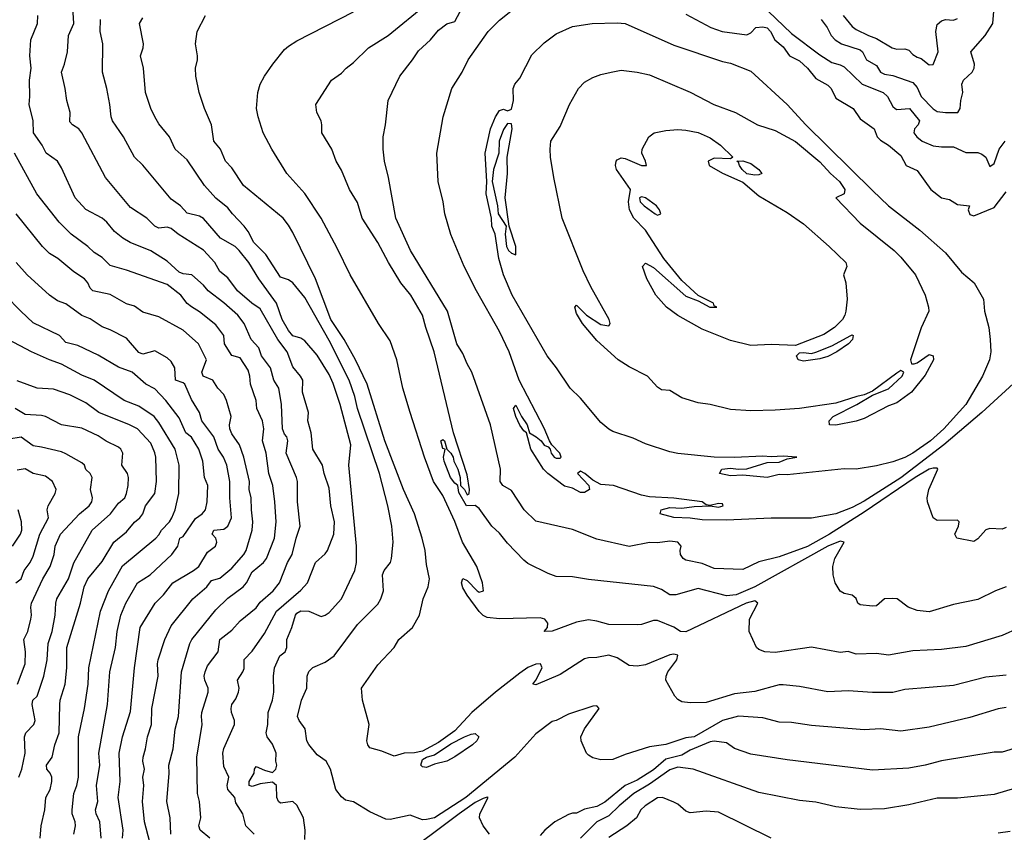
# Model space of a CAD drawing. Header units: metres. Extents: x -46681 to -43747, y -240911 to -237677.
# Tile 465 of 656: x -44309 to -44188, y -239594 to -239494. Entities that reach past the tile are written whole.
import ezdxf

# ---------------------------------------------------------------- set-up
doc = ezdxf.new("R2010")
doc.units = ezdxf.units.M
doc.layers.add('CONTOUR_INDEX', color=1, linetype='Continuous')
doc.layers.add('CONTOUR_INTER', color=3, linetype='Continuous')

msp = doc.modelspace()

# ---------------------------------------------------------------- linework, layer by layer
at = {"layer": 'CONTOUR_INDEX'}
for points, elevation in [([(-44285.81, -239595.02), (-44287.02, -239594.02), (-44287.2, -239593.52), (-44286.93, -239592.52), (-44287.11, -239590.52), (-44287.33, -239589.52), (-44287.44, -239585.02), (-44286.77, -239581.02), (-44286.87, -239580.02), (-44286.79, -239579.52), (-44286.01, -239577.02), (-44286.04, -239576.52), (-44286.45, -239575.52), (-44286.51, -239575.02), (-44286.4, -239574.52), (-44286.1, -239573.78), (-44284.78, -239572.02), (-44284.6, -239570.51), (-44283.1, -239569.38), (-44282.1, -239568.22), (-44280.1, -239566.63), (-44279.6, -239565.91), (-44278.02, -239564.52), (-44277.21, -239563.52), (-44276.26, -239561.02), (-44275.67, -239560.02), (-44275.19, -239558.02), (-44274.69, -239556.52), (-44275, -239553.52), (-44275.03, -239551.02), (-44275.13, -239550.52), (-44276.4, -239547.52), (-44276.2, -239546.02), (-44276.33, -239545.52), (-44276.6, -239545.2), (-44276.86, -239544.52), (-44277, -239541.52), (-44277.3, -239539.52), (-44277.92, -239538.52), (-44278.34, -239537.02), (-44279.44, -239535.52), (-44279.78, -239534.52), (-44280.74, -239533.52), (-44281.6, -239531.52), (-44282.37, -239530.52), (-44284.1, -239528.98), (-44286.03, -239527.52), (-44286.6, -239526.79), (-44288.05, -239525.52), (-44289.1, -239525.4), (-44289.6, -239525.18), (-44291.1, -239523.85), (-44293.1, -239522.58), (-44295.64, -239521.52), (-44296.55, -239521.02), (-44297.6, -239520.19), (-44298.53, -239519.02), (-44299.09, -239518.52), (-44301.1, -239517.46), (-44302.43, -239516.02), (-44304.1, -239512.34), (-44304.63, -239511.52), (-44306.02, -239510.52), (-44306.52, -239509.52), (-44307.57, -239508.02), (-44307.61, -239506.52), (-44308.1, -239504.52), (-44308.01, -239503.52), (-44308.08, -239501.52), (-44307.84, -239500.02), (-44308.02, -239498.52), (-44307.91, -239496.52), (-44307.06, -239494.52), (-44307.03, -239493.52)], 115), ([(-44186.1, -239569.13), (-44188.1, -239570.01), (-44192.6, -239571.37), (-44195.6, -239571.77), (-44199.1, -239571.91), (-44202.1, -239572.45), (-44203.6, -239572.26), (-44206.1, -239572.34), (-44207.1, -239572), (-44208.1, -239572.12), (-44211.6, -239571.47), (-44216.1, -239572.12), (-44217.38, -239572.02), (-44218.1, -239571.77), (-44218.4, -239571.52), (-44219.31, -239569.52), (-44219.27, -239568.02), (-44218.23, -239566.02), (-44218.6, -239565.76), (-44219.69, -239566.02), (-44227.1, -239569.56), (-44227.78, -239569.52), (-44228.6, -239568.98), (-44230.6, -239568.17), (-44231.1, -239568.16), (-44232.6, -239568.66), (-44233.1, -239568.72), (-44236.6, -239568.68), (-44238.1, -239568.25), (-44239.1, -239568.11), (-44240.6, -239568.37), (-44243.6, -239569.47), (-44244.6, -239569.53), (-44244.18, -239569.02), (-44244.12, -239568.52), (-44244.49, -239568.02), (-44245.1, -239567.84), (-44250.1, -239567.96), (-44251.6, -239567.81), (-44252.1, -239567.57), (-44252.6, -239567.08), (-44254.1, -239565.06), (-44254.6, -239564.15), (-44254.77, -239563.52), (-44254.6, -239562.98), (-44254.1, -239563.25), (-44252.86, -239564.52), (-44252.6, -239564.67), (-44252.07, -239564.52), (-44252.18, -239563.52), (-44252.9, -239561.52), (-44254.66, -239558.52), (-44255.6, -239555.94), (-44257.1, -239552.75), (-44258.24, -239551.02), (-44259.35, -239548.02), (-44261.12, -239542.52), (-44262.02, -239539.52), (-44262.75, -239536.02), (-44263.6, -239533.68), (-44265.01, -239531.52), (-44268.53, -239525.52), (-44270.1, -239522.22), (-44272.1, -239518.55), (-44274.1, -239515.5), (-44276.33, -239513.02), (-44278.17, -239510.02), (-44279.23, -239508.02), (-44279.88, -239506.02), (-44280.07, -239505.02), (-44279.92, -239503.02), (-44279.6, -239502.02), (-44279.09, -239501.02), (-44278.04, -239499.52), (-44276.6, -239497.74), (-44276.1, -239497.32), (-44275.1, -239496.65), (-44268.1, -239493.1)], 120), ([(-44207.71, -239493.52), (-44206.6, -239494.89), (-44206.1, -239495.25), (-44204.6, -239496), (-44203.6, -239496.36), (-44201.65, -239497.52), (-44201.1, -239497.67), (-44200.1, -239497.63), (-44199.6, -239497.82), (-44199.1, -239498.33), (-44198.6, -239498.68), (-44198.1, -239498.82), (-44197.1, -239499.64), (-44196.6, -239499.58), (-44195.99, -239498.02), (-44196.27, -239495.52), (-44196.1, -239494.65), (-44195.6, -239494.19), (-44195.1, -239494.01), (-44194.1, -239494.09), (-44193.6, -239493.9)], 120), ([(-44236.33, -239500.52), (-44235.1, -239500.28), (-44233.1, -239500.51), (-44231.6, -239500.86), (-44226.6, -239502.99), (-44223.67, -239504.52), (-44220.98, -239505.52), (-44218.28, -239507.02), (-44216.1, -239507.72), (-44213.6, -239509.09), (-44210.6, -239511.58), (-44209.26, -239513.02), (-44208.15, -239514.02), (-44207.52, -239515.02), (-44207.58, -239515.52), (-44208.62, -239516.02), (-44205.6, -239519.14), (-44201.41, -239522.52), (-44200.6, -239523.36), (-44198.8, -239525.52), (-44197.6, -239528.02), (-44197.17, -239529.52), (-44197.16, -239530.02), (-44198.1, -239532.08), (-44199.39, -239536.02), (-44199.29, -239536.52), (-44198.95, -239536.52), (-44198.6, -239536.4), (-44197.1, -239535.35), (-44196.62, -239535.52), (-44196.57, -239536.02), (-44197.6, -239537.92), (-44199.28, -239540.02), (-44201.1, -239541.33), (-44202.1, -239541.71), (-44205.1, -239543.26), (-44206.1, -239543.59), (-44208.6, -239544.09), (-44209.38, -239544.02), (-44209.45, -239543.52), (-44208.95, -239543.02), (-44206.03, -239541.52), (-44204.1, -239540.36), (-44202.1, -239539.61), (-44200.44, -239538.02), (-44200.23, -239537.52), (-44200.6, -239537.35), (-44201.1, -239537.65), (-44204.1, -239539.9), (-44205.1, -239540.34), (-44206.02, -239540.52), (-44208.6, -239541.35), (-44213.1, -239542), (-44216.1, -239542.24), (-44219.1, -239542.29), (-44221.6, -239542.14), (-44224.1, -239541.53), (-44225.6, -239541.31), (-44227.6, -239540.71), (-44229.1, -239539.78), (-44230.1, -239539.7), (-44230.6, -239539.37), (-44231.85, -239538.02), (-44234.1, -239536.87), (-44235.45, -239536.02), (-44238.1, -239533.64), (-44239.84, -239531.52), (-44240.6, -239530.29), (-44240.82, -239529.52), (-44240.6, -239529.25), (-44239.38, -239530.52), (-44237.6, -239531.66), (-44236.6, -239531.81), (-44236.46, -239531.52), (-44236.57, -239531.02), (-44238.82, -239527.02), (-44239.77, -239525.02), (-44242.37, -239518.52), (-44243.4, -239513.52), (-44243.82, -239511.02), (-44243.83, -239510.02), (-44243.75, -239509.02), (-44242.6, -239507.23), (-44241.47, -239504.52), (-44240.37, -239502.52), (-44239.6, -239501.76), (-44238.6, -239501.19), (-44237.6, -239500.8), (-44236.33, -239500.52)], 125), ([(-44302.6, -239594.52), (-44302.39, -239593.52), (-44302.42, -239593.02), (-44302.8, -239592.02), (-44302.79, -239591.52), (-44302.61, -239589.52), (-44302.23, -239588.52), (-44302.03, -239587.52), (-44302.03, -239582.52), (-44301.29, -239579.02), (-44300.82, -239576.02), (-44300.73, -239574.02), (-44299.29, -239567.02), (-44298.31, -239564.52), (-44296.6, -239561.44), (-44292.48, -239558.02), (-44292.1, -239557.62), (-44291.77, -239557.02), (-44290.8, -239556.02), (-44290.52, -239555.52), (-44290.09, -239554.52), (-44289.65, -239552.52), (-44289.59, -239549.02), (-44290.08, -239547.02), (-44292.1, -239543.76), (-44292.69, -239543.02), (-44294.6, -239541.75), (-44296.4, -239541.02), (-44300.1, -239538.54), (-44301.6, -239537.9), (-44304.1, -239536.53), (-44305.6, -239536.01), (-44307.82, -239535.02), (-44310.7, -239533.52)], 110), ([(-44310.15, -239559.02), (-44309.16, -239557.52), (-44309.01, -239557.02), (-44309.07, -239556.02), (-44309.45, -239554.52)], 105), ([(-44216.6, -239595.02), (-44223.1, -239591.81), (-44224.6, -239591.68), (-44226.6, -239591.89), (-44227.1, -239591.7), (-44228.1, -239590.83), (-44228.6, -239590.57), (-44230.01, -239590.02), (-44230.6, -239590.03), (-44232.11, -239591.02), (-44232.67, -239591.52), (-44233.21, -239592.52), (-44234.41, -239593.52), (-44236.6, -239594.94)], 115), ([(-44187.1, -239594.2), (-44188.6, -239594.4)], 115)]:
    msp.add_lwpolyline(points, dxfattribs=dict(at, elevation=elevation))
at = {"layer": 'CONTOUR_INTER'}
for points, elevation in [([(-44187.59, -239564.02), (-44188.94, -239564.52), (-44191.1, -239565.59), (-44194.1, -239566.18), (-44197.1, -239567.11), (-44198.6, -239566.95), (-44199.68, -239566.52), (-44201.06, -239565.52), (-44201.6, -239565.45), (-44202.6, -239565.51), (-44203.6, -239566.35), (-44204.1, -239566.42), (-44205.6, -239566.25), (-44205.9, -239566.02), (-44206.1, -239565.45), (-44206.6, -239565.03), (-44207.6, -239564.86), (-44208.1, -239564.56), (-44208.69, -239563.52), (-44208.93, -239562.52), (-44208.99, -239561.52), (-44208.74, -239560.52), (-44207.6, -239558.52), (-44208.1, -239558.37), (-44209.61, -239559.02), (-44218.6, -239564.02), (-44220.91, -239565.02), (-44222.1, -239565.13), (-44225.6, -239564.22), (-44228.36, -239565.02), (-44229.1, -239565.02), (-44230.1, -239564.33), (-44231.1, -239563.97), (-44239.1, -239563.11), (-44241.1, -239562.77), (-44243.1, -239562.74), (-44244.1, -239562.38), (-44246.6, -239561.15), (-44247.1, -239560.74), (-44249.1, -239558.63), (-44250.1, -239557.38), (-44251.03, -239556.52), (-44252.6, -239554.37), (-44253.1, -239554), (-44254.17, -239554.02), (-44255.1, -239552.37), (-44255.23, -239551.52), (-44255.6, -239551.24), (-44256.14, -239550.52), (-44256.92, -239548.52), (-44257.01, -239548.02), (-44256.8, -239547.02), (-44257.1, -239546.97), (-44257.35, -239546.02), (-44257.1, -239545.83), (-44256.9, -239546.02), (-44256.58, -239547.02), (-44256.1, -239547.53), (-44255.83, -239548.02), (-44255.72, -239548.52), (-44255.22, -239549.52), (-44254.96, -239550.52), (-44254.91, -239551.52), (-44254.41, -239552.02), (-44254.1, -239552.67), (-44253.83, -239552.52), (-44253.79, -239552.02), (-44254.1, -239550.2), (-44255.78, -239545.02), (-44258.17, -239535.02), (-44259.2, -239532.02), (-44259.58, -239530.52), (-44261.05, -239528.02), (-44262.27, -239526.52), (-44263.8, -239524.02), (-44265.11, -239521.52), (-44267.05, -239518.52), (-44267.6, -239516.62), (-44268.6, -239515.02), (-44269.6, -239512.62), (-44270.25, -239511.52), (-44270.77, -239510.02), (-44272.02, -239508.02), (-44271.99, -239507.02), (-44272.09, -239506.52), (-44272.62, -239505.52), (-44272.75, -239504.52), (-44270.8, -239501.52), (-44269.6, -239500.66), (-44269.01, -239500.02), (-44268.1, -239499.35), (-44266.25, -239497.52), (-44263.81, -239496.02), (-44259.1, -239492.13)], 121), ([(-44280.34, -239594.52), (-44281.4, -239593.52), (-44281.76, -239592.02), (-44282.6, -239590.66), (-44282.76, -239590.02), (-44283.6, -239589.02), (-44283.69, -239588.52), (-44283.5, -239587.52), (-44284.1, -239586.17), (-44284.22, -239584.52), (-44284.1, -239583.96), (-44282.77, -239581.02), (-44282.8, -239580.52), (-44283.15, -239579.52), (-44283.19, -239579.02), (-44283.11, -239578.52), (-44282.6, -239577.85), (-44282.29, -239577.02), (-44282.21, -239576.52), (-44282.41, -239575.52), (-44281.74, -239574.52), (-44281.6, -239574.09), (-44281.6, -239573), (-44280.6, -239571.97), (-44279.1, -239569.77), (-44277.6, -239567.02), (-44274.6, -239564.43), (-44273.78, -239563.52), (-44272.77, -239561.02), (-44271.6, -239559.93), (-44271.33, -239559.52), (-44270.53, -239557.52), (-44270.44, -239556.02), (-44270.89, -239554.02), (-44271.1, -239551.83), (-44271.73, -239550.02), (-44271.91, -239549.02), (-44273.13, -239547.02), (-44273.32, -239545.02), (-44273.72, -239543.52), (-44273.67, -239542.52), (-44274.38, -239540.02), (-44274.34, -239538.52), (-44274.62, -239538.02), (-44275.6, -239536.86), (-44276.27, -239535.02), (-44277.43, -239533.52), (-44279.6, -239529.72), (-44280.66, -239529.02), (-44282.4, -239527.52), (-44283.6, -239525.88), (-44284.6, -239525.12), (-44285.21, -239524.02), (-44286.6, -239522.5), (-44289.72, -239520.52), (-44290.6, -239519.81), (-44291.1, -239519.66), (-44292.1, -239519.78), (-44292.6, -239519.51), (-44293.6, -239518.52), (-44295.6, -239517.22), (-44298.71, -239513.52), (-44301.6, -239508.02), (-44302, -239507.52), (-44302.77, -239507.02), (-44303.1, -239506.66), (-44303.03, -239505.52), (-44303.48, -239504.02), (-44303.68, -239502.52), (-44304.13, -239500.52), (-44303.74, -239499.52), (-44303.38, -239498.02), (-44303.25, -239496.02), (-44302.61, -239494.52), (-44302.71, -239492.52)], 116), ([(-44187.6, -239574.91), (-44190.1, -239575.16), (-44194.1, -239576.18), (-44200.1, -239576.69), (-44201.6, -239577.06), (-44204.1, -239577.07), (-44207.1, -239576.86), (-44209.6, -239576.98), (-44213.1, -239576.31), (-44215.1, -239576.09), (-44215.6, -239576.12), (-44218.6, -239576.93), (-44221.1, -239577.2), (-44224.6, -239578.29), (-44226.6, -239578.34), (-44227.6, -239578.21), (-44228.1, -239577.93), (-44228.49, -239577.52), (-44229.6, -239575.52), (-44229.55, -239575.02), (-44229.32, -239574.52), (-44228.23, -239573.02), (-44228.1, -239572.46), (-44228.6, -239572.34), (-44229.1, -239572.39), (-44232.1, -239573.65), (-44233.1, -239573.79), (-44234.1, -239573.73), (-44235.6, -239572.76), (-44236.6, -239572.44), (-44238.1, -239572.75), (-44239.1, -239572.78), (-44239.6, -239572.92), (-44242.6, -239574.84), (-44245.6, -239576.1), (-44245.98, -239576.02), (-44245.6, -239575.55), (-44244.82, -239574.02), (-44245.05, -239573.52), (-44245.6, -239573.54), (-44246.6, -239573.98), (-44247.6, -239574.65), (-44250.58, -239577.02), (-44253.51, -239579.52), (-44255.6, -239581.78), (-44257.6, -239583.21), (-44259.6, -239584.3), (-44260.6, -239584.5), (-44261.87, -239584.52), (-44263.1, -239584.91), (-44264.6, -239584.28), (-44266.1, -239583.87), (-44266.32, -239583.52), (-44266.46, -239583.02), (-44266.19, -239581.02), (-44266.99, -239578.02), (-44267.13, -239576.52), (-44265.1, -239573.65), (-44263.1, -239571.52), (-44262.5, -239570.52), (-44260.83, -239569.02), (-44259.96, -239567.52), (-44259.52, -239565.52), (-44258.89, -239564.02), (-44258.72, -239563.02), (-44259.1, -239561.27), (-44259.25, -239559.52), (-44259.63, -239558.02), (-44260.56, -239555.02), (-44261.95, -239552.02), (-44264.22, -239546.02), (-44266.43, -239539.02), (-44267.85, -239536.02), (-44269.25, -239533.52), (-44270.89, -239531.02), (-44272.78, -239526.02), (-44275.6, -239520.31), (-44276.1, -239519.39), (-44276.79, -239518.52), (-44281.68, -239514.52), (-44283.1, -239512.32), (-44283.89, -239511.52), (-44284.51, -239510.02), (-44285.35, -239509.02), (-44285.63, -239507.02), (-44286.49, -239505.02), (-44287.15, -239503.02), (-44287.57, -239501.02), (-44287.61, -239500.02), (-44287.36, -239499.02), (-44287.36, -239498.52), (-44287.61, -239497.02), (-44287.39, -239495.52), (-44286.34, -239493.52)], 119), ([(-44187.6, -239556.71), (-44188.1, -239556.91), (-44189.6, -239556.81), (-44190.1, -239557), (-44191.1, -239558.08), (-44191.6, -239558.42), (-44193.69, -239558.02), (-44193.95, -239557.52), (-44193.49, -239556.52), (-44193.39, -239556.02), (-44193.6, -239555.81), (-44196.1, -239555.83), (-44196.6, -239555.52), (-44197.32, -239553.52), (-44197.35, -239553.02), (-44197.16, -239552.02), (-44196.05, -239549.52), (-44196.1, -239549.4), (-44196.6, -239549.37), (-44197.1, -239549.52), (-44198.82, -239550.52), (-44205.1, -239554.82), (-44209.39, -239557.52), (-44212.1, -239559.03), (-44215.6, -239560.3), (-44218.1, -239560.94), (-44220.1, -239561.9), (-44223.6, -239561.77), (-44225.1, -239561.13), (-44227.1, -239560.75), (-44227.46, -239560.52), (-44227.79, -239560.02), (-44227.83, -239559.52), (-44227.7, -239559.02), (-44228.1, -239558.52), (-44229.1, -239558.4), (-44230.6, -239558.59), (-44231.6, -239558.56), (-44234.1, -239559.04), (-44238.1, -239558.12), (-44241.1, -239556.94), (-44245.6, -239555.93), (-44247.07, -239554.52), (-44248.6, -239552.12), (-44249.69, -239551.52), (-44250.02, -239551.02), (-44249.99, -239549.52), (-44251.19, -239544.02), (-44253.49, -239537.52), (-44254.07, -239536.52), (-44254.6, -239535.22), (-44255.34, -239534.02), (-44256.53, -239530.02), (-44261.07, -239522.52), (-44262.87, -239518.52), (-44263.77, -239513.52), (-44264.26, -239511.52), (-44264.43, -239510.02), (-44264.44, -239508.52), (-44264.14, -239507.02), (-44263.82, -239504.02), (-44262.38, -239501.02), (-44260.82, -239499.02), (-44260.1, -239497.9), (-44258.61, -239496.52), (-44257.6, -239495.33), (-44256.6, -239494.56), (-44255.6, -239494.27), (-44254.66, -239492.52)], 122), ([(-44185.7, -239538.02), (-44190.62, -239542.52), (-44195.28, -239546.52), (-44200.6, -239550.58), (-44205.1, -239553.46), (-44206.6, -239554.23), (-44208.6, -239555.01), (-44211.6, -239555.53), (-44216.6, -239555.53), (-44222.1, -239555.79), (-44225.1, -239555.75), (-44226.6, -239555.54), (-44228.6, -239555.46), (-44230.3, -239555.02), (-44230.16, -239554.52), (-44229.1, -239554.23), (-44227.6, -239554.32), (-44226.1, -239554.1), (-44224.1, -239554.03), (-44223.1, -239554.2), (-44222.51, -239554.02), (-44222.6, -239553.76), (-44223.1, -239553.72), (-44224.1, -239554), (-44224.6, -239553.91), (-44225.12, -239553.52), (-44228.6, -239553.09), (-44231.6, -239552.92), (-44232.6, -239552.71), (-44236.05, -239551.52), (-44237.6, -239551.38), (-44238.6, -239550.87), (-44239.56, -239550.02), (-44240.1, -239549.74), (-44240.48, -239550.02), (-44239.09, -239551.52), (-44239.01, -239552.02), (-44239.6, -239552.37), (-44240.1, -239552.37), (-44241.1, -239551.84), (-44242.1, -239551.6), (-44244.14, -239550.02), (-44244.66, -239549.52), (-44246.24, -239547.02), (-44246.76, -239545.02), (-44247.1, -239544.79), (-44247.6, -239544.06), (-44248.1, -239543.01), (-44248.35, -239542.02), (-44248.1, -239541.62), (-44247.39, -239543.02), (-44246.68, -239544.02), (-44246.41, -239545.02), (-44245.56, -239545.52), (-44244.97, -239546.02), (-44244.6, -239546.54), (-44244.1, -239546.73), (-44243.83, -239547.02), (-44243.71, -239547.52), (-44243.36, -239548.02), (-44243.1, -239548.14), (-44242.6, -239548.13), (-44242.49, -239548.02), (-44242.66, -239547.52), (-44243.65, -239546.52), (-44243.93, -239546.02), (-44244.6, -239544.45), (-44247.66, -239538.52), (-44248.91, -239535.02), (-44250.09, -239532.52), (-44252.94, -239527.52), (-44254.46, -239524.52), (-44256.1, -239520.54), (-44256.85, -239518.02), (-44257.04, -239516.52), (-44257.68, -239514.02), (-44257.81, -239510.52), (-44257.05, -239506.02), (-44255.96, -239502.52), (-44254.71, -239500.52), (-44253.98, -239499.02), (-44251.49, -239495.52), (-44250.1, -239494.11), (-44248.07, -239492.52)], 123), ([(-44227.1, -239493.39), (-44224.03, -239495.02), (-44222.64, -239495.52), (-44219.6, -239495.9), (-44219.1, -239495.67), (-44218.47, -239495.02), (-44217.6, -239494.95), (-44217.1, -239495.05), (-44216.67, -239495.52), (-44216.14, -239496.52), (-44215.1, -239497.4), (-44214.31, -239498.52), (-44213.1, -239499.11), (-44212.1, -239500.02), (-44211.1, -239501.29), (-44209.6, -239502.14), (-44209.2, -239502.52), (-44208.6, -239503.75), (-44206.47, -239505.02), (-44205.6, -239506.27), (-44203.9, -239507.52), (-44203.53, -239508.52), (-44203.1, -239508.92), (-44202.1, -239509.52), (-44200.6, -239510.8), (-44199.94, -239512.02), (-44198.6, -239512.65), (-44196.88, -239515.02), (-44195.6, -239516.03), (-44194.6, -239516.23), (-44193.6, -239516.86), (-44192.11, -239517.02), (-44192.31, -239517.52), (-44192.1, -239518.07), (-44191.6, -239518.25), (-44189.1, -239517.23), (-44187.6, -239515.29)], 123), ([(-44216.98, -239493.02), (-44214.1, -239495.76), (-44210.6, -239498.39), (-44209.1, -239499.32), (-44208.1, -239499.6), (-44207.6, -239499.88), (-44205.36, -239502.02), (-44202.78, -239503.02), (-44202.24, -239503.52), (-44201.6, -239504.76), (-44201.3, -239505.02), (-44201.1, -239505.13), (-44199.52, -239505.02), (-44198.31, -239506.52), (-44198.46, -239507.02), (-44198.93, -239507.52), (-44199, -239508.02), (-44198.61, -239508.52), (-44197.98, -239509.02), (-44196.6, -239509.63), (-44195.6, -239509.75), (-44194.1, -239509.75), (-44192.6, -239510.43), (-44191.1, -239510.44), (-44190.6, -239510.63), (-44190.13, -239511.02), (-44189.6, -239512.17), (-44189.1, -239511.79), (-44188.46, -239510.02), (-44187.74, -239509.02)], 122), ([(-44210.44, -239494.02), (-44209.68, -239495.02), (-44209.2, -239496.02), (-44208.7, -239496.52), (-44207.92, -239497.02), (-44205.6, -239497.75), (-44205.32, -239498.02), (-44204.83, -239499.02), (-44203.6, -239499.7), (-44203.1, -239500.53), (-44202.6, -239500.79), (-44201.6, -239500.93), (-44199.1, -239501.82), (-44198.6, -239502.4), (-44198.07, -239503.52), (-44196.6, -239505.03), (-44196.1, -239505.37), (-44195.1, -239505.52), (-44193.58, -239505.52), (-44193.26, -239505.02), (-44193.21, -239504.02), (-44192.94, -239503.02), (-44193.09, -239502.02), (-44192.85, -239501.52), (-44191.79, -239500.52), (-44191.55, -239500.02), (-44191.53, -239499.52), (-44191.95, -239498.02), (-44190.19, -239496.02), (-44189.25, -239494.52), (-44189.13, -239493.02)], 121), ([(-44274.1, -239595.21), (-44274.05, -239594.02), (-44274.29, -239592.52), (-44275.1, -239590.96), (-44275.6, -239590.51), (-44277.1, -239590.71), (-44277.36, -239590.52), (-44277.54, -239590.02), (-44277.61, -239588.52), (-44278.1, -239588.11), (-44279.6, -239588.31), (-44280.6, -239588.67), (-44280.96, -239588.52), (-44280.96, -239588.02), (-44280.36, -239587.02), (-44280.32, -239586.52), (-44280.1, -239586.2), (-44279.1, -239586.65), (-44278.1, -239586.93), (-44277.67, -239586.52), (-44277.57, -239586.02), (-44277.68, -239585.52), (-44277.66, -239584.52), (-44278.1, -239583.44), (-44278.75, -239582.52), (-44278.86, -239582.02), (-44278.65, -239581.02), (-44278.61, -239579.52), (-44278.1, -239578.01), (-44277.93, -239577.02), (-44277.95, -239575.02), (-44277.83, -239574.02), (-44277.19, -239572.52), (-44276.52, -239572.02), (-44276.33, -239571.52), (-44276.33, -239570.52), (-44275.7, -239569.02), (-44275.27, -239567.52), (-44275.1, -239567.27), (-44274.6, -239566.97), (-44273.6, -239567.02), (-44272.1, -239567.67), (-44271.6, -239567.53), (-44271.1, -239567.17), (-44269.6, -239565.51), (-44267.93, -239562.02), (-44267.73, -239561.02), (-44267.75, -239559.02), (-44268.68, -239549.02), (-44268.44, -239546.52), (-44269.76, -239541.52), (-44270.6, -239538.93), (-44271.1, -239537.83), (-44272.6, -239535.43), (-44274.1, -239533.66), (-44274.6, -239533.34), (-44275.6, -239533.05), (-44276.1, -239532.38), (-44276.92, -239531.02), (-44277.6, -239529.02), (-44279.79, -239526.02), (-44281, -239524.02), (-44282.19, -239522.52), (-44282.7, -239522.02), (-44284.5, -239521.02), (-44286.6, -239518.57), (-44287.1, -239518.28), (-44288.6, -239517.92), (-44289.43, -239517.02), (-44290.6, -239516.19), (-44294.1, -239512.01), (-44295.12, -239511.02), (-44296.49, -239508.52), (-44297.84, -239506.52), (-44298.01, -239506.02), (-44298.14, -239504.52), (-44298.52, -239502.52), (-44299.06, -239500.52), (-44299.03, -239497.02), (-44299.33, -239495.52), (-44299.29, -239494.02)], 117), ([(-44187.6, -239578.89), (-44188.6, -239579.06), (-44192.1, -239580.12), (-44197.1, -239581.35), (-44200.6, -239581.83), (-44203.1, -239581.52), (-44205.1, -239581.66), (-44211.6, -239581.14), (-44214.1, -239580.77), (-44215.6, -239580.73), (-44217.6, -239580.18), (-44220.6, -239579.99), (-44222.6, -239580.51), (-44226.1, -239582.54), (-44227.1, -239582.63), (-44229.6, -239583.48), (-44231.6, -239583.75), (-44234.6, -239584.69), (-44236.1, -239585.33), (-44237.6, -239585.35), (-44238.6, -239585.1), (-44239.1, -239584.77), (-44239.35, -239584.52), (-44240.04, -239583.02), (-44240.08, -239582.52), (-44239.63, -239581.52), (-44237.81, -239579.02), (-44238.1, -239578.68), (-44238.6, -239578.75), (-44241.6, -239579.73), (-44243.1, -239580.49), (-44243.6, -239580.62), (-44245.6, -239582.15), (-44248.19, -239585.02), (-44254.23, -239590.02), (-44258.1, -239592.52), (-44259.1, -239592.74), (-44259.6, -239592.76), (-44261.1, -239592.2), (-44263.6, -239592.72), (-44264.1, -239592.68), (-44266.1, -239591.76), (-44268.1, -239590.56), (-44269.1, -239590.32), (-44269.6, -239589.91), (-44270.27, -239589.02), (-44270.94, -239586.52), (-44271.46, -239585.52), (-44272.6, -239584.76), (-44273.6, -239583.48), (-44273.84, -239583.02), (-44274.08, -239581.52), (-44274.79, -239580.52), (-44275, -239580.02), (-44274.53, -239578.02), (-44273.85, -239576.52), (-44273.83, -239575.02), (-44273.6, -239574.48), (-44273.1, -239573.98), (-44271.6, -239573.3), (-44270.48, -239572.52), (-44267.6, -239568.65), (-44265.1, -239566.16), (-44264.74, -239565.52), (-44264.42, -239564.52), (-44264.53, -239562.52), (-44264.33, -239562.02), (-44263.56, -239561.02), (-44263.4, -239560.52), (-44263.2, -239558.52), (-44263.36, -239556.52), (-44263.86, -239554.02), (-44264.9, -239550.02), (-44267.63, -239542.02), (-44267.94, -239540.52), (-44268.64, -239538.52), (-44271.1, -239533.64), (-44274.1, -239528.34), (-44275.6, -239526.53), (-44276.1, -239526.14), (-44277.1, -239525.81), (-44278.9, -239523.02), (-44280.4, -239521.52), (-44281.1, -239520.18), (-44281.58, -239519.52), (-44283.03, -239518.02), (-44283.6, -239517.25), (-44285.1, -239516.06), (-44286.5, -239514.52), (-44288.6, -239511.33), (-44290.1, -239510.02), (-44290.8, -239508.52), (-44292.1, -239506.9), (-44292.61, -239506.02), (-44293.1, -239504.99), (-44293.76, -239503.02), (-44294, -239500.02), (-44294.36, -239498.52), (-44294.04, -239497.52), (-44294.01, -239497.02), (-44294.48, -239494.52), (-44294.1, -239493.81)], 118), ([(-44238.67, -239494.52), (-44235.6, -239494.43), (-44234.6, -239494.53), (-44228.6, -239497.21), (-44222.6, -239499.2), (-44221.6, -239499.43), (-44219.1, -239500.41), (-44214.62, -239504.52), (-44212.3, -239507.02), (-44204.1, -239515.14), (-44202.1, -239517.03), (-44198.26, -239520.02), (-44195.1, -239522.82), (-44193.1, -239525.2), (-44191.55, -239526.52), (-44190.41, -239528.52), (-44190.28, -239530.02), (-44189.76, -239532.02), (-44189.57, -239533.52), (-44189.5, -239535.02), (-44189.66, -239536.02), (-44190.52, -239538.02), (-44192.59, -239541.52), (-44195.29, -239544.52), (-44196.94, -239546.02), (-44199.1, -239547.54), (-44200.1, -239548.07), (-44201.6, -239548.61), (-44203.6, -239549.09), (-44206.1, -239549.5), (-44207.6, -239549.47), (-44214.6, -239550.19), (-44215.6, -239550.18), (-44217.1, -239550.52), (-44220.1, -239550.26), (-44221.6, -239550.34), (-44222.97, -239550.02), (-44222.68, -239549.52), (-44221.6, -239549.38), (-44220.6, -239549.52), (-44219.6, -239549.45), (-44217.1, -239548.68), (-44215.6, -239548.65), (-44214.6, -239548.22), (-44213.44, -239548.02), (-44215.1, -239547.88), (-44216.6, -239548), (-44217.6, -239547.89), (-44221.1, -239548.07), (-44223.6, -239548.04), (-44228.1, -239547.59), (-44229.1, -239547.35), (-44232.1, -239546.39), (-44233.6, -239545.68), (-44236.1, -239544.85), (-44236.6, -239544.57), (-44237.6, -239543.74), (-44240.1, -239540.74), (-44241.4, -239539.52), (-44243.05, -239537.02), (-44244.21, -239535.52), (-44248.53, -239528.02), (-44249.59, -239525.52), (-44250.19, -239523.52), (-44250.64, -239520.52), (-44251.05, -239519.52), (-44251.07, -239518.52), (-44251.73, -239515.52), (-44251.66, -239514.02), (-44251.87, -239510.52), (-44251.2, -239507.52), (-44250.58, -239506.02), (-44250.1, -239505.24), (-44249.6, -239505.1), (-44249.1, -239505.29), (-44248.6, -239505.09), (-44248.39, -239504.02), (-44248.43, -239502.52), (-44248.21, -239502.02), (-44247.6, -239501.25), (-44246.1, -239498.38), (-44244.6, -239496.89), (-44243.1, -239495.81), (-44241.1, -239494.89), (-44238.67, -239494.52)], 124), ([(-44249.1, -239506.84), (-44249.6, -239507.58), (-44250.13, -239509.02), (-44250.16, -239510.52), (-44250.83, -239512.52), (-44250.99, -239514.02), (-44250.35, -239517.02), (-44250.27, -239518.02), (-44249.27, -239519.52), (-44249.41, -239520.52), (-44249.25, -239522.02), (-44248.97, -239522.52), (-44248.6, -239522.87), (-44248.1, -239523.05), (-44248.09, -239522.02), (-44248.92, -239519.52), (-44249.4, -239516.02), (-44249.11, -239513.02), (-44249.14, -239511.02), (-44248.55, -239507.52), (-44248.6, -239506.91), (-44249.1, -239506.84)], 124), ([(-44231.04, -239508.02), (-44229.6, -239507.71), (-44228.1, -239507.6), (-44227.1, -239507.68), (-44225.6, -239507.95), (-44224.1, -239508.63), (-44222.85, -239509.52), (-44221.33, -239511.02), (-44221.6, -239511.22), (-44223.6, -239511.13), (-44224.34, -239511.52), (-44224.22, -239512.02), (-44222.6, -239513), (-44220.1, -239514.1), (-44218.1, -239515.79), (-44214.6, -239517.82), (-44212.6, -239519.24), (-44209.43, -239522.02), (-44207.39, -239524.02), (-44207.26, -239524.52), (-44207.67, -239525.52), (-44207.4, -239526.52), (-44207.23, -239528.52), (-44207.4, -239530.02), (-44207.52, -239530.52), (-44207.81, -239531.02), (-44208.77, -239532.02), (-44210.1, -239532.89), (-44213.6, -239534.23), (-44216.6, -239534.11), (-44219.1, -239534.25), (-44221.6, -239533.63), (-44225.1, -239532.23), (-44228.1, -239530.53), (-44229.48, -239529.52), (-44230.82, -239528.02), (-44231.91, -239526.02), (-44232.44, -239524.52), (-44232.1, -239524.08), (-44231.1, -239524.63), (-44227.1, -239528.17), (-44225.6, -239528.75), (-44224.15, -239529.52), (-44223.31, -239529.52), (-44223.6, -239529.37), (-44223.72, -239529.02), (-44225.6, -239528.06), (-44227.6, -239526.24), (-44229.83, -239523.52), (-44232.1, -239520.02), (-44233.52, -239518.52), (-44234.06, -239517.52), (-44234.17, -239516.52), (-44233.92, -239515.02), (-44235.68, -239512.52), (-44235.77, -239512.02), (-44235.7, -239511.52), (-44235.6, -239511.34), (-44235.1, -239511.11), (-44234.6, -239511.17), (-44232.6, -239512.05), (-44231.97, -239512.02), (-44232.07, -239511.52), (-44232.54, -239510.52), (-44232.52, -239510.02), (-44231.67, -239508.52), (-44231.04, -239508.02)], 126), ([(-44290.62, -239594.52), (-44290.7, -239592.52), (-44291.14, -239590.52), (-44290.84, -239587.02), (-44290.86, -239586.02), (-44290.33, -239584.02), (-44290.1, -239581.58), (-44289.7, -239580.02), (-44289.3, -239574.52), (-44288.3, -239571.02), (-44288.05, -239570.52), (-44285.1, -239566.87), (-44283.6, -239565.4), (-44281.72, -239564.02), (-44281.29, -239563.52), (-44280.6, -239562.17), (-44279.2, -239561.02), (-44278.83, -239560.52), (-44277.83, -239558.02), (-44277.65, -239556.02), (-44277.81, -239553.52), (-44278.07, -239551.52), (-44278.56, -239550.02), (-44278.87, -239547.52), (-44279.34, -239546.02), (-44279.18, -239544.52), (-44279.33, -239543.52), (-44280.03, -239542.02), (-44280.1, -239541.02), (-44280.79, -239539.02), (-44280.87, -239538.02), (-44281.1, -239537.27), (-44282.1, -239535.75), (-44283.1, -239535.5), (-44284.01, -239534.02), (-44284.1, -239533.02), (-44285.1, -239531.71), (-44287.1, -239530.08), (-44288.1, -239529.47), (-44288.6, -239529.06), (-44289.41, -239528.02), (-44291.1, -239526.74), (-44296.1, -239524.94), (-44298.1, -239524.37), (-44299.1, -239523.4), (-44300.1, -239522.78), (-44300.85, -239522.02), (-44302.91, -239520.52), (-44304.41, -239519.02), (-44307.15, -239515.52), (-44309.9, -239510.52)], 114), ([(-44220.83, -239511.52), (-44220.1, -239511.48), (-44219.1, -239511.78), (-44218.13, -239512.52), (-44217.75, -239513.02), (-44218.1, -239513.21), (-44218.6, -239513.23), (-44219.6, -239513.07), (-44220.16, -239512.52), (-44220.49, -239512.02), (-44220.6, -239511.63), (-44220.83, -239511.52)], 126), ([(-44232.6, -239515.91), (-44232.82, -239516.02), (-44232.75, -239516.52), (-44232.24, -239517.02), (-44230.89, -239518.02), (-44230.6, -239518.16), (-44230.2, -239518.02), (-44230.37, -239517.52), (-44230.74, -239517.02), (-44232.09, -239516.02), (-44232.6, -239515.91)], 126), ([(-44293.23, -239595.52), (-44293.88, -239593.02), (-44294.13, -239590.52), (-44293.97, -239588.52), (-44294.08, -239587.52), (-44293.87, -239586.52), (-44294.1, -239585.52), (-44294.06, -239585.02), (-44293.75, -239584.02), (-44293.5, -239582.52), (-44293.01, -239581.02), (-44292.96, -239579.02), (-44292.19, -239575.02), (-44292.29, -239573.52), (-44292.2, -239573.02), (-44291.39, -239570.52), (-44290.6, -239568.83), (-44287.94, -239565.52), (-44286.18, -239564.02), (-44285.6, -239563.22), (-44284.6, -239562.94), (-44283.1, -239561.7), (-44281.64, -239560.02), (-44281.35, -239559.52), (-44280.61, -239557.02), (-44280.52, -239556.02), (-44280.7, -239554.52), (-44280.72, -239553.02), (-44280.96, -239552.02), (-44280.95, -239551.02), (-44281.61, -239548.02), (-44282.18, -239546.52), (-44283.1, -239545.14), (-44283.37, -239544.52), (-44283.41, -239544.02), (-44283.19, -239543.02), (-44283.78, -239541.02), (-44284.1, -239540.29), (-44284.84, -239539.52), (-44285.47, -239538.52), (-44286.64, -239538.02), (-44286.79, -239537.52), (-44286.24, -239536.02), (-44287.21, -239534.02), (-44289.1, -239532.35), (-44292.1, -239530.69), (-44294.1, -239530.14), (-44295.1, -239529.38), (-44296.1, -239529.09), (-44298.1, -239527.95), (-44300.25, -239527.52), (-44300.6, -239527.19), (-44300.89, -239526.52), (-44301.29, -239526.02), (-44302.6, -239525.17), (-44304.58, -239523.52), (-44305.6, -239522.89), (-44306.47, -239522.02), (-44309.72, -239518.02)], 113), ([(-44296.6, -239595.02), (-44296.52, -239594.02), (-44297.12, -239590.02), (-44296.9, -239588.02), (-44297.02, -239584.52), (-44296.6, -239582.54), (-44295.6, -239579.38), (-44295.13, -239574.02), (-44294.4, -239569.02), (-44292.55, -239566.02), (-44291.52, -239565.02), (-44290.37, -239563.52), (-44287.82, -239562.02), (-44287.19, -239561.52), (-44286.1, -239559.75), (-44285.11, -239559.02), (-44284.94, -239558.52), (-44285.1, -239558.02), (-44285.53, -239557.52), (-44285.32, -239557.02), (-44284.1, -239556.89), (-44283.6, -239556.55), (-44283.15, -239555.52), (-44283.35, -239553.02), (-44283.35, -239551.02), (-44283.72, -239549.02), (-44284.14, -239548.02), (-44284.78, -239547.02), (-44285.31, -239545.52), (-44286.79, -239543.52), (-44287.11, -239542.52), (-44288.1, -239540.92), (-44288.91, -239539.02), (-44289.1, -239538.84), (-44290.05, -239538.52), (-44290.12, -239537.02), (-44290.6, -239536.21), (-44291.1, -239535.75), (-44292.6, -239534.92), (-44294.1, -239535.33), (-44294.6, -239535.13), (-44296.1, -239533.35), (-44298.1, -239532.3), (-44299.1, -239531.95), (-44300.6, -239530.95), (-44301.6, -239530.56), (-44303.6, -239529.12), (-44304.6, -239528.73), (-44305.6, -239528.03), (-44308.35, -239525.52), (-44309.69, -239524.02)], 112), ([(-44299.22, -239595.02), (-44299.4, -239593.02), (-44299.85, -239592.02), (-44299.93, -239591.52), (-44299.64, -239590.52), (-44299.81, -239588.52), (-44299.41, -239586.02), (-44299.5, -239584.52), (-44298.46, -239578.52), (-44298.17, -239574.52), (-44297.47, -239571.52), (-44297.24, -239569.52), (-44296.81, -239567.52), (-44296.19, -239566.02), (-44294.74, -239563.52), (-44293.17, -239562.52), (-44290.51, -239560.02), (-44289.78, -239559.02), (-44289.52, -239558.02), (-44289.1, -239557.82), (-44287.6, -239555.59), (-44286.76, -239555.02), (-44286.35, -239554.52), (-44286.17, -239553.52), (-44286.08, -239551.52), (-44286.47, -239550.52), (-44286.69, -239548.52), (-44287.2, -239547.02), (-44288.1, -239545.56), (-44288.8, -239545.02), (-44289.6, -239543.19), (-44291.23, -239541.02), (-44292.6, -239539.6), (-44293.72, -239539.02), (-44295.41, -239537.52), (-44297.1, -239536.92), (-44299.6, -239535.42), (-44302.1, -239534.25), (-44303.6, -239533.87), (-44304.36, -239533.02), (-44307.6, -239531.44), (-44309.15, -239530.02), (-44311.05, -239528.02)], 111), ([(-44206.77, -239533.02), (-44206.6, -239532.93), (-44206.48, -239533.02), (-44206.57, -239533.52), (-44207.06, -239534.02), (-44208.5, -239535.02), (-44209.6, -239535.6), (-44210.6, -239535.9), (-44212.6, -239536.16), (-44213.25, -239536.02), (-44213.48, -239535.52), (-44213.1, -239535.14), (-44212.6, -239535.09), (-44211.6, -239535.23), (-44211.1, -239535.08), (-44209.1, -239534.29), (-44206.77, -239533.02)], 126), ([(-44306.73, -239595.02), (-44306.63, -239593.52), (-44306.19, -239591.52), (-44306.04, -239590.02), (-44305.52, -239589.02), (-44305.32, -239588.02), (-44305.33, -239587.52), (-44305.51, -239587.02), (-44305.91, -239586.52), (-44305.95, -239586.02), (-44305.28, -239585.02), (-44304.92, -239583.52), (-44304.39, -239582.02), (-44304.34, -239578.52), (-44304.29, -239578.02), (-44303.65, -239576.02), (-44303.47, -239574.02), (-44303.45, -239571.52), (-44301.77, -239566.02), (-44301.34, -239564.02), (-44300.86, -239563.02), (-44299.1, -239560.89), (-44297.65, -239558.52), (-44296.1, -239557.23), (-44295.1, -239556.04), (-44294.46, -239555.52), (-44294.09, -239555.02), (-44293.76, -239554.02), (-44292.6, -239552.52), (-44292.42, -239551.02), (-44292.49, -239548.02), (-44292.6, -239547.48), (-44293.1, -239546.31), (-44294.75, -239544.52), (-44295.73, -239544.02), (-44299.52, -239542.52), (-44301.1, -239541.33), (-44303.1, -239540.33), (-44305.1, -239539.63), (-44307.1, -239539.52), (-44309.6, -239538.61)], 109), ([(-44309.39, -239587.52), (-44309.03, -239586.52), (-44308.6, -239584.52), (-44308.7, -239582.52), (-44308.5, -239582.02), (-44307.54, -239581.02), (-44307.37, -239580.52), (-44307.72, -239578.52), (-44307.64, -239578.02), (-44307.1, -239577.5), (-44306.31, -239575.02), (-44305.88, -239573.02), (-44305.78, -239571.02), (-44305.28, -239569.52), (-44304.89, -239567.52), (-44304.83, -239566.02), (-44304.68, -239565.52), (-44303.27, -239563.02), (-44302.6, -239561.04), (-44300.35, -239557.02), (-44298.09, -239555.02), (-44297.1, -239553.7), (-44296.31, -239553.02), (-44296.09, -239552.52), (-44295.9, -239551.52), (-44295.84, -239550.52), (-44295.97, -239550.02), (-44296.67, -239549.02), (-44296.54, -239547.52), (-44296.78, -239547.02), (-44297.1, -239546.77), (-44298.6, -239546.05), (-44299.6, -239545.39), (-44301.6, -239544.46), (-44304.1, -239544.03), (-44306.1, -239543), (-44306.6, -239542.87), (-44308.6, -239542.75), (-44309.85, -239542.02)], 108), ([(-44309.55, -239576.02), (-44308.61, -239573.52), (-44308.55, -239572.02), (-44308.75, -239570.52), (-44308.27, -239569.52), (-44307.89, -239568.02), (-44307.82, -239567.52), (-44307.92, -239566.52), (-44307.82, -239566.02), (-44306.41, -239563.02), (-44305.5, -239561.52), (-44305.02, -239560.02), (-44304.91, -239559.02), (-44304.25, -239557.52), (-44301.88, -239555.02), (-44300.71, -239554.02), (-44300.38, -239553.52), (-44300.29, -239553.02), (-44300.56, -239552.02), (-44300.35, -239550.52), (-44300.59, -239550.02), (-44301.1, -239549.54), (-44301.3, -239549.02), (-44301.6, -239548.71), (-44303.6, -239547.6), (-44304.1, -239547.37), (-44306.6, -239546.77), (-44307.6, -239546.64), (-44309.1, -239545.57), (-44310.6, -239545.82)], 107), ([(-44309.77, -239563.52), (-44309.1, -239563.02), (-44308.73, -239562.02), (-44307.99, -239561.02), (-44307.6, -239560.23), (-44306.79, -239557.52), (-44305.72, -239555.52), (-44305.89, -239554.52), (-44305.75, -239554.02), (-44304.88, -239552.52), (-44304.77, -239552.02), (-44305.23, -239551.02), (-44306.1, -239550.37), (-44307.6, -239550.03), (-44308.6, -239549.46), (-44309.6, -239549.61)], 106), ([(-44254.42, -239582.52), (-44253.6, -239582.18), (-44253.1, -239582.12), (-44252.66, -239582.52), (-44252.9, -239583.02), (-44253.44, -239583.52), (-44255.6, -239584.99), (-44256.6, -239585.52), (-44258.1, -239585.88), (-44259.1, -239586.29), (-44259.6, -239586.21), (-44259.79, -239586.02), (-44259.6, -239585.34), (-44259.1, -239585.05), (-44258.1, -239584.76), (-44256.1, -239583.39), (-44254.42, -239582.52)], 119), ([(-44186.6, -239583.95), (-44188.1, -239584.4), (-44189.1, -239584.43), (-44195.6, -239585.47), (-44197.6, -239586.03), (-44199.6, -239586.4), (-44204.1, -239586.63), (-44214.6, -239585.37), (-44219.1, -239584.68), (-44221.1, -239583.95), (-44222.1, -239583.26), (-44223.6, -239583.07), (-44224.1, -239583.14), (-44226.6, -239584.19), (-44227.6, -239584.77), (-44229.6, -239585.3), (-44231.1, -239586.59), (-44233.1, -239587.87), (-44234.6, -239588.52), (-44237.1, -239590.58), (-44238.1, -239591.12), (-44239.6, -239591.45), (-44240.6, -239591.93), (-44241.1, -239591.93), (-44241.6, -239592.1), (-44243.29, -239593.02), (-44244.49, -239594.02), (-44245.1, -239594.71)], 117), ([(-44181.6, -239587.42), (-44189.1, -239589.63), (-44193.6, -239590.11), (-44196.1, -239590.1), (-44199.6, -239590.91), (-44202.6, -239591.42), (-44205.6, -239591.48), (-44208.6, -239591.18), (-44211.1, -239590.6), (-44213.1, -239590.38), (-44218.1, -239589.4), (-44226.21, -239586.52), (-44228.1, -239586.25), (-44229.1, -239586.61), (-44231.6, -239588.37), (-44233.53, -239589.52), (-44235.33, -239591.02), (-44236.6, -239592.29), (-44238.11, -239593.02), (-44240.1, -239595.03)], 116), ([(-44251.32, -239594.52), (-44252.1, -239593.49), (-44252.57, -239592.52), (-44252.53, -239592.02), (-44251.51, -239590.02), (-44251.6, -239589.95), (-44252.1, -239590.13), (-44253.1, -239590.64), (-44255.06, -239592.02), (-44262.6, -239597.65)], 117)]:
    msp.add_lwpolyline(points, dxfattribs=dict(at, elevation=elevation))

doc.saveas('drawing.dxf')
